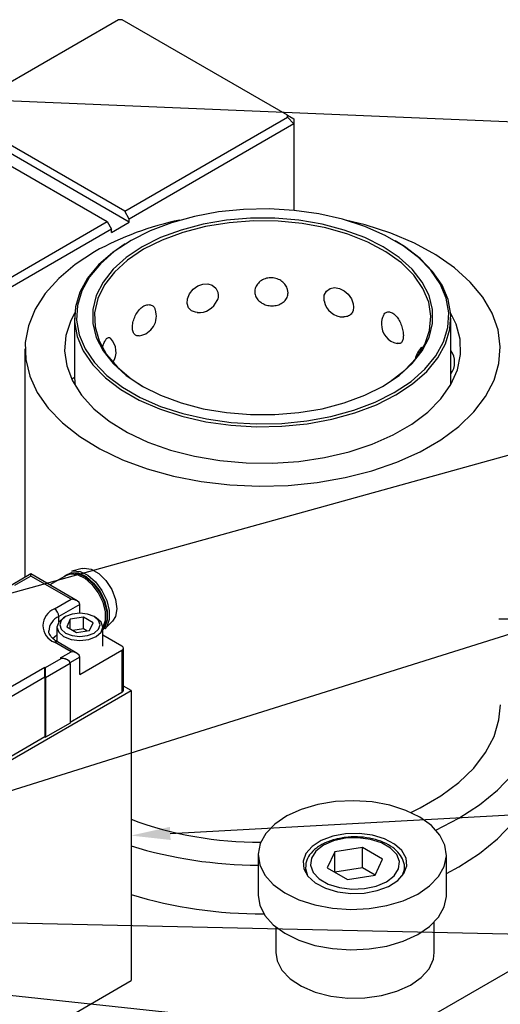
# Model space of a CAD drawing. Header units: inches. Extents: x 1880 to 2363, y -453 to -54.
# Tile 906 of 1056: x 2079.35 to 2081.26, y -70.01 to -66.09. Entities that reach past the tile are written whole.
import ezdxf

# ---------------------------------------------------------------- set-up
doc = ezdxf.new("R2010")
doc.units = ezdxf.units.IN
doc.header["$LTSCALE"] = 0.5
doc.header["$MEASUREMENT"] = 0
for name, color, linetype in [('DIE-M-S3', 8, 'Continuous'), ('DSS-M-S', 53, 'Continuous'), ('SID-M-S', 105, 'Continuous'), ('SVD-M-S', 8, 'Continuous')]:
    doc.layers.add(name, color=color, linetype=linetype)

msp = doc.modelspace()

# ---------------------------------------------------------------- linework, layer by layer
at = {"layer": 'DIE-M-S3', "linetype": 'Continuous', "lineweight": 25}
for p, q in [((2079.79691, -68.75891), (2079.76648, -68.74134)), ((2078.89535, -69.27937), (2079.79691, -68.75891)), ((2079.79691, -68.75891), (2079.79691, -69.91154)), ((2078.89535, -70.432), (2079.79691, -69.91154))]:
    msp.add_line(p, q, dxfattribs=at)
at = {"layer": 'DSS-M-S', "linetype": 'Continuous', "lineweight": 25}
for p, q in [((2079.74717, -66.09478), (2079.10041, -66.46814)), ((2079.76181, -66.09478), (2079.74717, -66.09478)), ((2080.41892, -66.47412), (2079.76181, -66.09478)), ((2079.77217, -66.85593), (2079.10041, -66.46814)), ((2080.41892, -66.48257), (2080.41892, -66.47412)), ((2080.41892, -66.47412), (2080.44392, -66.48855)), ((2079.0297, -66.50896), (2079.70145, -66.89675)), ((2079.78984, -66.8988), (2079.08274, -66.4906)), ((2079.77217, -66.85593), (2080.41892, -66.48257)), ((2080.44392, -66.50896), (2079.78984, -66.88655)), ((2080.41892, -66.48257), (2080.44392, -66.50896)), ((2080.44392, -66.48855), (2080.44392, -66.50896)), ((2080.44392, -66.50896), (2080.44392, -66.85219)), ((2079.78984, -66.88655), (2079.77217, -66.85593)), ((2080.14493, -66.85832), (2080.04864, -66.87596)), ((2080.24448, -66.84841), (2080.14493, -66.85832)), ((2080.34544, -66.84642), (2080.24448, -66.84841)), ((2080.44593, -66.85238), (2080.34544, -66.84642)), ((2080.54408, -66.86619), (2080.44593, -66.85238)), ((2080.63806, -66.88759), (2080.54408, -66.86619)), ((2079.0547, -67.27011), (2079.70145, -66.89675)), ((2079.70145, -66.89675), (2079.71913, -66.92737)), ((2079.71913, -66.93962), (2079.78984, -66.8988)), ((2079.78984, -66.8988), (2079.78984, -66.88655)), ((2079.95741, -66.90101), (2079.87294, -66.93299)), ((2080.04864, -66.87596), (2079.95741, -66.90101)), ((2080.08353, -66.90718), (2079.99564, -66.93035)), ((2080.17623, -66.89147), (2080.08353, -66.90718)), ((2080.18661, -66.90128), (2080.09254, -66.91654)), ((2080.27186, -66.88353), (2080.17623, -66.89147)), ((2080.28352, -66.89409), (2080.18661, -66.90128)), ((2080.36848, -66.88353), (2080.27186, -66.88353)), ((2080.38121, -66.89512), (2080.28352, -66.89409)), ((2080.46412, -66.89147), (2080.36848, -66.88353)), ((2080.4776, -66.90435), (2080.38121, -66.89512)), ((2080.55682, -66.90718), (2080.46412, -66.89147)), ((2080.57064, -66.92159), (2080.4776, -66.90435)), ((2080.6447, -66.93035), (2080.55682, -66.90718)), ((2080.72611, -66.91617), (2080.63806, -66.88759)), ((2080.72827, -66.91007), (2080.64925, -66.89073)), ((2080.8299, -66.94275), (2080.72827, -66.91007)), ((2079.71913, -66.92737), (2079.06506, -67.30496)), ((2079.71913, -66.93962), (2079.71913, -66.92737)), ((2079.87294, -66.93299), (2079.7968, -66.97132)), ((2079.99564, -66.93035), (2079.91436, -66.96051)), ((2080.00332, -66.93955), (2079.92086, -66.96981)), ((2080.09254, -66.91654), (2080.00332, -66.93955)), ((2080.65834, -66.94646), (2080.57064, -66.92159)), ((2080.72598, -66.96051), (2080.6447, -66.93035)), ((2080.73883, -66.97843), (2080.65834, -66.94646)), ((2080.80661, -66.95141), (2080.72611, -66.91617)), ((2080.92381, -66.9824), (2080.8299, -66.94275)), ((2079.77404, -66.98479), (2079.72414, -67.01896)), ((2079.7968, -66.97132), (2079.73041, -67.01527)), ((2079.91436, -66.96051), (2079.84135, -66.99703)), ((2079.92086, -66.96981), (2079.84691, -67.00668)), ((2080.799, -66.99703), (2080.72598, -66.96051)), ((2080.8104, -67.01684), (2080.73883, -66.97843)), ((2080.87804, -66.99264), (2080.80661, -66.95141)), ((2080.88397, -66.99608), (2080.8464, -66.97298)), ((2081.00856, -67.0284), (2080.92381, -66.9824)), ((2079.65204, -67.01634), (2079.575, -67.06666)), ((2079.72414, -67.01896), (2079.66814, -67.06824)), ((2079.73041, -67.01527), (2079.67501, -67.06404)), ((2079.84135, -66.99703), (2079.77807, -67.03919)), ((2079.84691, -67.00668), (2079.78305, -67.04937)), ((2080.86227, -67.03919), (2080.799, -66.99703)), ((2080.87152, -67.06085), (2080.8104, -67.01684)), ((2080.93908, -67.03911), (2080.87804, -66.99264)), ((2080.94566, -67.04305), (2080.88397, -66.99608)), ((2081.08288, -67.08007), (2081.00856, -67.0284)), ((2079.575, -67.06666), (2079.50925, -67.12207)), ((2079.67501, -67.06404), (2079.63162, -67.1167)), ((2079.77807, -67.03919), (2079.72584, -67.08611)), ((2079.78305, -67.04937), (2079.73063, -67.09697)), ((2080.91451, -67.08611), (2080.86227, -67.03919)), ((2080.92089, -67.10952), (2080.87152, -67.06085)), ((2080.98859, -67.08994), (2080.93908, -67.03911)), ((2080.9957, -67.09442), (2080.94566, -67.04305)), ((2079.66814, -67.06824), (2079.6243, -67.12147)), ((2079.72584, -67.08611), (2079.6857, -67.13684)), ((2079.73063, -67.09697), (2079.69078, -67.14847)), ((2080.95464, -67.13684), (2080.91451, -67.08611)), ((2081.02565, -67.1442), (2080.98859, -67.08994)), ((2081.03316, -67.14925), (2080.9957, -67.09442)), ((2081.14564, -67.13662), (2081.08288, -67.08007)), ((2079.50925, -67.12207), (2079.4558, -67.18172)), ((2079.6243, -67.12147), (2079.59341, -67.17764)), ((2079.63162, -67.1167), (2079.60106, -67.17229)), ((2079.6857, -67.13684), (2079.65848, -67.19036)), ((2080.06182, -67.15177), (2080.08205, -67.14455)), ((2080.08205, -67.14455), (2080.10195, -67.14382)), ((2080.10195, -67.14382), (2080.11966, -67.14937)), ((2080.95746, -67.16183), (2080.92089, -67.10952)), ((2080.98186, -67.19036), (2080.95464, -67.13684)), ((2081.04957, -67.20086), (2081.02565, -67.1442)), ((2081.19589, -67.19719), (2081.14564, -67.13662)), ((2079.4558, -67.18172), (2079.41545, -67.24471)), ((2079.59341, -67.17764), (2079.57606, -67.23572)), ((2079.60106, -67.17229), (2079.5839, -67.22976)), ((2079.69078, -67.14847), (2079.66435, -67.20278)), ((2080.02125, -67.20298), (2080.02933, -67.18296)), ((2080.02933, -67.18296), (2080.04347, -67.16506)), ((2080.04347, -67.16506), (2080.06182, -67.15177)), ((2080.11966, -67.14937), (2080.13346, -67.16058)), ((2080.13346, -67.16058), (2080.14165, -67.1764)), ((2080.14165, -67.1764), (2080.14329, -67.18866)), ((2080.56517, -67.18912), (2080.57352, -67.17332)), ((2080.57352, -67.17332), (2080.5879, -67.16276)), ((2080.5879, -67.16276), (2080.60613, -67.15886)), ((2080.60613, -67.15886), (2080.62567, -67.16186)), ((2080.62567, -67.16186), (2080.64435, -67.17106)), ((2080.64435, -67.17106), (2080.66054, -67.18532)), ((2080.98044, -67.21666), (2080.95746, -67.16183)), ((2081.05733, -67.20651), (2081.03316, -67.14925)), ((2079.65848, -67.19036), (2079.64473, -67.24557)), ((2079.66435, -67.20278), (2079.65189, -67.25872)), ((2080.0201, -67.22237), (2080.02125, -67.20298)), ((2080.02572, -67.23873), (2080.0201, -67.22237)), ((2080.14329, -67.18866), (2080.14329, -67.18866)), ((2080.56398, -67.20791), (2080.56517, -67.18912)), ((2080.56519, -67.21193), (2080.56398, -67.20791)), ((2080.66054, -67.18532), (2080.67287, -67.20324)), ((2080.67287, -67.20324), (2080.68008, -67.22302)), ((2080.68008, -67.22302), (2080.68151, -67.23607)), ((2080.98935, -67.27283), (2080.98044, -67.21666)), ((2080.99561, -67.24557), (2080.98186, -67.19036)), ((2081.0599, -67.25887), (2081.04957, -67.20086)), ((2081.06777, -67.26514), (2081.05733, -67.20651)), ((2081.23286, -67.26087), (2081.19589, -67.19719)), ((2079.41545, -67.24471), (2079.38882, -67.31008)), ((2079.57306, -67.25851), (2079.55738, -67.28929)), ((2079.57606, -67.23572), (2079.57258, -67.29463)), ((2079.5839, -67.22976), (2079.58045, -67.28804)), ((2079.64473, -67.24557), (2079.64473, -67.30134)), ((2079.65189, -67.25872), (2079.65367, -67.31512)), ((2080.03714, -67.2505), (2080.02572, -67.23873)), ((2080.05306, -67.2569), (2080.03714, -67.2505)), ((2080.06047, -67.25719), (2080.05306, -67.2569)), ((2080.68151, -67.23607), (2080.68151, -67.23607)), ((2080.99561, -67.30134), (2080.99561, -67.24557)), ((2081.05645, -67.31715), (2081.0599, -67.25887)), ((2081.08907, -67.30407), (2081.06729, -67.25851)), ((2081.25599, -67.32668), (2081.23286, -67.26087)), ((2079.55738, -67.28929), (2079.53815, -67.34899)), ((2079.57214, -67.27988), (2079.57214, -67.51586)), ((2079.57258, -67.29463), (2079.58302, -67.35326)), ((2079.58045, -67.28804), (2079.59078, -67.34605)), ((2079.64473, -67.30134), (2079.65848, -67.35655)), ((2080.98186, -67.35655), (2080.99561, -67.30134)), ((2080.984, -67.32915), (2080.98935, -67.27283)), ((2081.06428, -67.32405), (2081.06777, -67.26514)), ((2081.0682, -67.54398), (2081.0682, -67.27988)), ((2079.38882, -67.31008), (2079.3763, -67.37685)), ((2079.65367, -67.31512), (2079.66966, -67.37077)), ((2080.9645, -67.38442), (2080.984, -67.32915)), ((2081.03929, -67.37462), (2081.05645, -67.31715)), ((2081.04694, -67.38213), (2081.06428, -67.32405)), ((2081.10483, -67.36411), (2081.08907, -67.30407)), ((2081.26494, -67.39364), (2081.25599, -67.32668)), ((2079.3763, -67.37685), (2079.37809, -67.444)), ((2079.53815, -67.34899), (2079.53288, -67.40964)), ((2079.58302, -67.35326), (2079.60719, -67.41052)), ((2079.59078, -67.34605), (2079.6147, -67.40271)), ((2079.65848, -67.35655), (2079.6857, -67.41007)), ((2079.66966, -67.37077), (2079.69952, -67.42448)), ((2080.95464, -67.41007), (2080.98186, -67.35655)), ((2081.00873, -67.43021), (2081.03929, -67.37462)), ((2081.10659, -67.42482), (2081.10483, -67.36411)), ((2079.37529, -67.40204), (2079.37529, -68.30979)), ((2079.53288, -67.40964), (2079.54166, -67.47015)), ((2079.60719, -67.41052), (2079.64465, -67.46535)), ((2079.6147, -67.40271), (2079.65176, -67.45697)), ((2079.6857, -67.41007), (2079.72584, -67.4608)), ((2080.91451, -67.4608), (2080.95464, -67.41007)), ((2080.93127, -67.43747), (2080.9645, -67.38442)), ((2081.01605, -67.4383), (2081.04694, -67.38213)), ((2081.25957, -67.46073), (2081.26494, -67.39364)), ((2079.37809, -67.444), (2079.39416, -67.51052)), ((2079.65176, -67.45697), (2079.70127, -67.5078)), ((2079.69952, -67.42448), (2079.7426, -67.4751)), ((2080.88501, -67.48715), (2080.93127, -67.43747)), ((2080.96534, -67.48287), (2081.00873, -67.43021)), ((2080.9722, -67.49153), (2081.01605, -67.4383)), ((2081.09431, -67.48513), (2081.10659, -67.42482)), ((2079.54166, -67.47015), (2079.56433, -67.52944)), ((2079.64465, -67.46535), (2079.69468, -67.51672)), ((2079.72584, -67.4608), (2079.77807, -67.50772)), ((2079.7426, -67.4751), (2079.79799, -67.52157)), ((2080.82672, -67.53242), (2080.88501, -67.48715)), ((2080.86227, -67.50772), (2080.91451, -67.4608)), ((2080.90993, -67.53164), (2080.96534, -67.48287)), ((2080.91621, -67.54081), (2080.9722, -67.49153)), ((2081.06822, -67.54395), (2081.09431, -67.48513)), ((2081.23996, -67.52693), (2081.25957, -67.46073)), ((2079.39416, -67.51052), (2079.42427, -67.57539)), ((2079.56356, -67.52101), (2079.56116, -67.52299)), ((2079.57188, -67.51525), (2079.56356, -67.52101)), ((2079.56433, -67.52944), (2079.60049, -67.58647)), ((2079.69468, -67.51672), (2079.75637, -67.56368)), ((2079.70127, -67.5078), (2079.76231, -67.55427)), ((2079.77807, -67.50772), (2079.84135, -67.54988)), ((2079.79799, -67.52157), (2079.84651, -67.55286)), ((2080.79628, -67.55144), (2080.82672, -67.53242)), ((2080.799, -67.54988), (2080.86227, -67.50772)), ((2080.84354, -67.57559), (2080.90993, -67.53164)), ((2081.2064, -67.59123), (2081.23996, -67.52693)), ((2079.42427, -67.57539), (2079.46796, -67.63763)), ((2079.75637, -67.56368), (2079.82856, -67.60536)), ((2079.76231, -67.55427), (2079.83374, -67.5955)), ((2079.84135, -67.54988), (2079.91436, -67.5864)), ((2080.72598, -67.5864), (2080.799, -67.54988)), ((2080.7674, -67.61392), (2080.84354, -67.57559)), ((2080.84911, -67.58523), (2080.91621, -67.54081)), ((2081.02878, -67.60025), (2081.06822, -67.54395)), ((2079.60049, -67.58647), (2079.64949, -67.6402)), ((2079.82856, -67.60536), (2079.90991, -67.64097)), ((2079.83374, -67.5955), (2079.91423, -67.63074)), ((2079.91436, -67.5864), (2079.99564, -67.61656)), ((2080.6447, -67.61656), (2080.72598, -67.5864)), ((2080.68293, -67.6459), (2080.7674, -67.61392)), ((2080.77216, -67.62397), (2080.84911, -67.58523)), ((2080.9767, -67.653), (2081.02878, -67.60025)), ((2081.15941, -67.65267), (2081.2064, -67.59123)), ((2079.46796, -67.63763), (2079.52457, -67.6963)), ((2079.64949, -67.6402), (2079.71046, -67.68968)), ((2079.90991, -67.64097), (2079.99891, -67.66986)), ((2079.91423, -67.63074), (2080.00229, -67.65932)), ((2079.99564, -67.61656), (2080.08353, -67.63973)), ((2080.08353, -67.63973), (2080.17623, -67.65544)), ((2080.46412, -67.65544), (2080.55682, -67.63973)), ((2080.55682, -67.63973), (2080.6447, -67.61656)), ((2080.5917, -67.67095), (2080.68293, -67.6459)), ((2080.68679, -67.65629), (2080.77216, -67.62397)), ((2080.9129, -67.70128), (2080.9767, -67.653)), ((2081.0997, -67.71031), (2081.15941, -67.65267)), ((2079.71046, -67.68968), (2079.78231, -67.73403)), ((2079.99891, -67.66986), (2080.09388, -67.69148)), ((2080.00229, -67.65932), (2080.09626, -67.68072)), ((2080.09388, -67.69148), (2080.19308, -67.70543)), ((2080.09626, -67.68072), (2080.19441, -67.69453)), ((2080.17623, -67.65544), (2080.27186, -67.66338)), ((2080.27186, -67.66338), (2080.36848, -67.66338)), ((2080.36848, -67.66338), (2080.46412, -67.65544)), ((2080.39586, -67.6985), (2080.49542, -67.68859)), ((2080.49542, -67.68859), (2080.5917, -67.67095)), ((2080.49728, -67.69944), (2080.59459, -67.68161)), ((2080.59459, -67.68161), (2080.68679, -67.65629)), ((2079.52457, -67.6963), (2079.59324, -67.75052)), ((2080.19308, -67.70543), (2080.29463, -67.71146)), ((2080.19441, -67.69453), (2080.2949, -67.70049)), ((2080.29463, -67.71146), (2080.39667, -67.70945)), ((2080.2949, -67.70049), (2080.39586, -67.6985)), ((2080.39667, -67.70945), (2080.49728, -67.69944)), ((2080.83852, -67.74422), (2080.9129, -67.70128)), ((2081.02817, -67.76327), (2081.0997, -67.71031)), ((2079.59324, -67.75052), (2079.67293, -67.79944)), ((2079.78231, -67.73403), (2079.86376, -67.77245)), ((2080.75489, -67.78105), (2080.83852, -67.74422)), ((2080.94591, -67.81076), (2081.02817, -67.76327)), ((2079.67293, -67.79944), (2079.76243, -67.84235)), ((2079.86376, -67.77245), (2079.95335, -67.80426)), ((2079.95335, -67.80426), (2080.04949, -67.8289)), ((2080.66351, -67.81111), (2080.75489, -67.78105)), ((2080.85416, -67.85205), (2080.94591, -67.81076)), ((2079.76243, -67.84235), (2079.86039, -67.87858)), ((2080.04949, -67.8289), (2080.15046, -67.84592)), ((2080.15046, -67.84592), (2080.25446, -67.85502)), ((2080.35963, -67.85603), (2080.4641, -67.84894)), ((2080.4641, -67.84894), (2080.566, -67.83388)), ((2080.566, -67.83388), (2080.66351, -67.81111)), ((2079.86039, -67.87858), (2079.96532, -67.90758)), ((2080.25446, -67.85502), (2080.35963, -67.85603)), ((2080.6479, -67.91365), (2080.75432, -67.88653)), ((2080.75432, -67.88653), (2080.85416, -67.85205)), ((2079.96532, -67.90758), (2080.07562, -67.92893)), ((2080.5365, -67.93302), (2080.6479, -67.91365)), ((2080.07562, -67.92893), (2080.18963, -67.94228)), ((2080.18963, -67.94228), (2080.30562, -67.94745)), ((2080.30562, -67.94745), (2080.42183, -67.94435)), ((2080.42183, -67.94435), (2080.5365, -67.93302)), ((2081.25957, -68.87521), (2081.26506, -68.81652)), ((2081.23996, -68.94141), (2081.25957, -68.87521)), ((2078.72918, -71.35658), (2082.97182, -68.90736)), ((2081.2064, -69.00571), (2081.23996, -68.94141)), ((2081.15941, -69.06715), (2081.2064, -69.00571)), ((2081.0997, -69.12479), (2081.15941, -69.06715)), ((2081.25357, -69.1551), (2081.31337, -69.09264)), ((2081.02817, -69.17775), (2081.0997, -69.12479)), ((2080.94591, -69.22524), (2081.02817, -69.17775)), ((2081.18203, -69.2133), (2081.25357, -69.1551)), ((2081.09966, -69.26651), (2081.18203, -69.2133)), ((2080.90862, -69.2433), (2080.94591, -69.22524)), ((2081.00874, -69.31349), (2081.09966, -69.26651)), ((2081.25357, -69.34798), (2081.31337, -69.28552)), ((2081.18203, -69.40618), (2081.25357, -69.34798)), ((2081.09966, -69.4594), (2081.18203, -69.40618)), ((2081.05045, -69.48611), (2081.09966, -69.4594))]:
    msp.add_line(p, q, dxfattribs=at)
for centre, radius, start, end in [((2080.22929, -68.05404), 1.18745, 101.57167, 119.08604), ((2080.06621, -67.17937), 0.07874, 265.75741, 337.45941), ((2080.6419, -67.19678), 0.07874, 191.1655, 270.32701), ((2079.81907, -67.27202), 0.07874, 278.67042, 18.55956), ((2080.87091, -67.30384), 0.07874, 154.04724, 180), ((2080.87091, -67.30384), 0.07874, 180, 258.41582), ((2079.65858, -67.41469), 0.07874, 327.69794, 43.91347), ((2081.00469, -67.45541), 0.07874, 131.35804, 170.88923), ((2081.00469, -67.45541), 0.07874, 323.77161, 36.22839), ((2080.30839, -67.88319), 1.47879, 249.76501, 270.17232), ((2080.3099, -67.6879), 1.76494, 253.10297, 269.75725), ((2080.31192, -67.8696), 1.77623, 253.14549, 270.3937)]:
    msp.add_arc(centre, radius, start, end, dxfattribs=at)
for points, knots in [([(2080.42113, -67.17934), (2080.42038, -67.18565), (2080.41888, -67.19828), (2080.40711, -67.21425), (2080.38979, -67.22571), (2080.36854, -67.23148), (2080.34622, -67.23133), (2080.32515, -67.22561), (2080.3073, -67.21488), (2080.29442, -67.19988), (2080.28807, -67.18179), (2080.28937, -67.16244), (2080.29845, -67.14422), (2080.31428, -67.1297), (2080.33467, -67.12088), (2080.35695, -67.11875), (2080.37861, -67.1232), (2080.39763, -67.1335), (2080.41211, -67.1485), (2080.41997, -67.16465), (2080.42079, -67.17511), (2080.42113, -67.17934)], [0, 0, 0, 0, 0.0554579, 0.1109395, 0.1658403, 0.2192081, 0.2711117, 0.3223399, 0.3739729, 0.4268563, 0.4812619, 0.5368274, 0.5927419, 0.6480375, 0.7019377, 0.7542614, 0.8055938, 0.8569812, 0.9093952, 0.9633154, 1, 1, 1, 1]), ([(2080.14329, -67.18866), (2080.14314, -67.19526), (2080.14298, -67.20237), (2080.13899, -67.20899), (2080.13871, -67.20946)], [0, 0, 0, 0, 0.9285763, 1, 1, 1, 1]), ([(2079.83083, -67.34924), (2079.82938, -67.34964), (2079.82311, -67.35138), (2079.81432, -67.34793), (2079.80588, -67.33876), (2079.80189, -67.32323), (2079.8027, -67.30336), (2079.80849, -67.28132), (2079.8188, -67.26008), (2079.83252, -67.2425), (2079.84805, -67.23065), (2079.86375, -67.22547), (2079.87779, -67.22735), (2079.88849, -67.23468), (2079.89173, -67.24334), (2079.89315, -67.24714)], [0, 0, 0, 0, 0.024213, 0.1044406, 0.1866109, 0.2711462, 0.357484, 0.4443641, 0.5302824, 0.6140326, 0.6953332, 0.7750935, 0.8549393, 0.9363803, 1, 1, 1, 1]), ([(2080.68151, -67.23607), (2080.68088, -67.24222), (2080.67961, -67.25454), (2080.66946, -67.26761), (2080.65666, -67.27489), (2080.64633, -67.2748), (2080.64245, -67.27476)], [0, 0, 0, 0, 0.2789989, 0.5581172, 0.8343135, 1, 1, 1, 1]), ([(2080.80088, -67.26977), (2080.80169, -67.26764), (2080.80436, -67.26062), (2080.81383, -67.25522), (2080.82718, -67.25488), (2080.84152, -67.26221), (2080.85483, -67.27564), (2080.86609, -67.29372), (2080.87438, -67.31458), (2080.87877, -67.33387), (2080.87923, -67.34466), (2080.87941, -67.34903)], [0, 0, 0, 0, 0.0559124, 0.1840962, 0.3090452, 0.4303396, 0.5493361, 0.6684602, 0.789964, 0.9149593, 1, 1, 1, 1]), ([(2079.6848, -67.39192), (2079.68597, -67.38798), (2079.68911, -67.37747), (2079.69591, -67.36522), (2079.70395, -67.35729), (2079.71073, -67.35573), (2079.71369, -67.35932), (2079.71472, -67.36058)], [0, 0, 0, 0, 0.1459156, 0.3903589, 0.6301711, 0.8702404, 1, 1, 1, 1]), ([(2080.87941, -67.34903), (2080.87901, -67.35506), (2080.87819, -67.36713), (2080.87147, -67.37805), (2080.86355, -67.38268), (2080.85718, -67.38078), (2080.85525, -67.3802)], [0, 0, 0, 0, 0.2921159, 0.584357, 0.8735385, 1, 1, 1, 1]), ([(2079.5722, -67.51586), (2079.5722, -67.51613), (2079.57221, -67.5168), (2079.57291, -67.52577), (2079.57395, -67.53654), (2079.57443, -67.54149)], [0, 0, 0, 0, 0.2783618, 0.6678565, 1, 1, 1, 1])]:
    msp.add_open_spline(points, degree=3, knots=knots, dxfattribs=at)
at = {"layer": 'SID-M-S'}
for p, q in [((2078.46078, -66.38151), (2083.25923, -66.58121)), ((2076.14832, -69.24971), (2083.26604, -67.27849)), ((2078.22793, -69.49924), (2083.26788, -67.91812)), ((2079.95268, -69.32675), (2083.25935, -69.14687)), ((2076.20239, -69.6352), (2083.26016, -70.39179)), ((2077.1731, -69.63398), (2083.25911, -69.77006))]:
    msp.add_line(p, q, dxfattribs=at)
msp.add_solid([(2079.9541, -69.35271), (2079.79691, -69.33522), (2079.9541, -69.35271), (2079.95127, -69.30079)], dxfattribs=at)
at = {"layer": 'SVD-M-S', "linetype": 'Continuous', "lineweight": 25}
for p, q in [((2079.60193, -68.27418), (2079.56108, -68.28543)), ((2079.60193, -68.27418), (2079.61008, -68.27273)), ((2079.61008, -68.27273), (2079.63838, -68.27717)), ((2079.63838, -68.27717), (2079.6685, -68.29456)), ((2079.39881, -68.29621), (2079.32047, -68.34144)), ((2079.39881, -68.30466), (2079.33297, -68.34267)), ((2079.58333, -68.40273), (2079.39881, -68.29621)), ((2079.39881, -68.30466), (2079.39881, -68.29621)), ((2079.55833, -68.39675), (2079.39881, -68.30466)), ((2079.54116, -68.30156), (2079.47462, -68.33997)), ((2079.53144, -68.30717), (2079.53733, -68.30075)), ((2079.53361, -68.30592), (2079.53689, -68.30263)), ((2079.53689, -68.30263), (2079.55918, -68.2918)), ((2079.53733, -68.30075), (2079.55987, -68.28981)), ((2079.54116, -68.30156), (2079.55564, -68.29634)), ((2079.55564, -68.29634), (2079.58292, -68.29827)), ((2079.55918, -68.2918), (2079.58693, -68.29377)), ((2079.55987, -68.28981), (2079.58791, -68.29179)), ((2079.56108, -68.28543), (2079.56551, -68.28443)), ((2079.56551, -68.28443), (2079.59396, -68.28644)), ((2079.58292, -68.29827), (2079.6126, -68.31257)), ((2079.58693, -68.29377), (2079.61712, -68.30831)), ((2079.58791, -68.29179), (2079.61844, -68.30649)), ((2079.59396, -68.28644), (2079.62492, -68.30135)), ((2079.6126, -68.31257), (2079.64147, -68.33768)), ((2079.61712, -68.30831), (2079.64649, -68.33385)), ((2079.61844, -68.30649), (2079.64813, -68.33231)), ((2079.62492, -68.30135), (2079.65503, -68.32754)), ((2079.6685, -68.29456), (2079.6968, -68.32279)), ((2079.64147, -68.33768), (2079.66641, -68.37088)), ((2079.64649, -68.33385), (2079.67186, -68.36763)), ((2079.64813, -68.33231), (2079.67377, -68.36646)), ((2079.65503, -68.32754), (2079.68104, -68.36218)), ((2079.6968, -68.32279), (2079.71988, -68.35847)), ((2079.49249, -68.43476), (2079.55833, -68.39675)), ((2079.66641, -68.37088), (2079.6847, -68.40859)), ((2079.67186, -68.36763), (2079.69047, -68.40598)), ((2079.67377, -68.36646), (2079.69258, -68.40523)), ((2079.68104, -68.36218), (2079.70012, -68.4015)), ((2079.71988, -68.35847), (2079.73494, -68.39728)), ((2079.73494, -68.39728), (2079.74017, -68.43455)), ((2079.59368, -68.41717), (2079.51017, -68.46538)), ((2079.59368, -68.45184), (2079.59368, -68.41717)), ((2079.6847, -68.40859), (2079.69437, -68.4467)), ((2079.69047, -68.40598), (2079.70031, -68.44475)), ((2079.69258, -68.40523), (2079.70253, -68.44442)), ((2079.70012, -68.4015), (2079.7102, -68.44125)), ((2079.74017, -68.43455), (2079.73494, -68.46578)), ((2079.52898, -68.46999), (2079.50915, -68.48713)), ((2079.51017, -68.48577), (2079.51017, -68.46538)), ((2079.5369, -68.46542), (2079.5195, -68.48046)), ((2079.53689, -68.46543), (2079.52897, -68.47)), ((2079.56295, -68.45537), (2079.5369, -68.46542)), ((2079.60769, -68.46802), (2079.55541, -68.4761)), ((2079.59368, -68.45184), (2079.56295, -68.45537)), ((2079.62441, -68.45537), (2079.59368, -68.45184)), ((2079.64597, -68.49011), (2079.60769, -68.46802)), ((2079.60769, -68.51374), (2079.60769, -68.46802)), ((2079.65046, -68.46542), (2079.62441, -68.45537)), ((2079.66787, -68.48046), (2079.65046, -68.46542)), ((2079.65839, -68.47), (2079.65047, -68.46543)), ((2079.67822, -68.48713), (2079.65839, -68.47)), ((2079.69437, -68.4467), (2079.69437, -68.48109)), ((2079.70031, -68.44475), (2079.70031, -68.47974)), ((2079.70253, -68.44442), (2079.70253, -68.47979)), ((2079.7102, -68.44125), (2079.7102, -68.47712)), ((2079.73494, -68.46578), (2079.7232, -68.48425)), ((2081.25929, -68.47447), (2081.30051, -68.47419)), ((2079.50915, -68.48713), (2079.50218, -68.50734)), ((2079.50218, -68.50734), (2079.50218, -68.56456)), ((2079.50218, -68.50734), (2079.50915, -68.52756)), ((2079.5195, -68.48046), (2079.51338, -68.4982)), ((2079.51338, -68.4982), (2079.5195, -68.51594)), ((2079.55541, -68.4761), (2079.5414, -68.50629)), ((2079.5414, -68.50629), (2079.57967, -68.52838)), ((2079.55541, -68.51437), (2079.55541, -68.4761)), ((2079.60769, -68.51374), (2079.5656, -68.52025)), ((2079.62177, -68.52187), (2079.60769, -68.51374)), ((2079.63196, -68.52029), (2079.64597, -68.49011)), ((2079.67398, -68.4982), (2079.66787, -68.48046)), ((2079.66787, -68.51594), (2079.67398, -68.4982)), ((2079.68518, -68.50734), (2079.67822, -68.48713)), ((2079.67822, -68.52756), (2079.68518, -68.50734)), ((2079.69437, -68.48109), (2079.68518, -68.50727)), ((2079.69047, -68.50715), (2079.68518, -68.51404)), ((2079.68518, -68.583), (2079.68518, -68.50734)), ((2079.69258, -68.5075), (2079.68518, -68.51657)), ((2079.70031, -68.47974), (2079.69047, -68.50715)), ((2079.70253, -68.47979), (2079.69258, -68.5075)), ((2079.69303, -68.51401), (2079.7232, -68.48425)), ((2079.70012, -68.50523), (2079.69303, -68.51401)), ((2079.7102, -68.47712), (2079.70012, -68.50523)), ((2079.49303, -68.54684), (2079.48646, -68.55312)), ((2079.50218, -68.53981), (2079.49303, -68.54684)), ((2079.50915, -68.52756), (2079.52898, -68.5447)), ((2079.5195, -68.51594), (2079.5369, -68.53098)), ((2079.52898, -68.5447), (2079.55867, -68.55615)), ((2079.5369, -68.53098), (2079.56295, -68.54103)), ((2079.56295, -68.54103), (2079.59368, -68.54456)), ((2079.57967, -68.52838), (2079.63196, -68.52029)), ((2079.59368, -68.54456), (2079.62441, -68.54103)), ((2079.62441, -68.54103), (2079.65046, -68.53098)), ((2079.6287, -68.55615), (2079.65838, -68.5447)), ((2079.65046, -68.53098), (2079.66787, -68.51594)), ((2079.65838, -68.5447), (2079.67822, -68.52756)), ((2079.76072, -68.583), (2079.68518, -68.53939)), ((2079.55833, -68.60568), (2079.49249, -68.56767)), ((2079.58333, -68.61165), (2079.50499, -68.56643)), ((2079.55867, -68.55615), (2079.59368, -68.56017)), ((2079.59368, -68.56017), (2079.6287, -68.55615)), ((2079.76648, -68.75842), (2079.76648, -68.59103)), ((2079.45706, -68.66735), (2079.51914, -68.63151)), ((2079.51635, -68.62991), (2079.55833, -68.60568)), ((2079.51914, -68.63151), (2079.51635, -68.62991)), ((2079.59368, -68.62609), (2079.55411, -68.64893)), ((2079.59368, -68.69549), (2079.76072, -68.59907)), ((2079.59368, -68.69549), (2079.59368, -68.62609)), ((2079.76072, -68.59907), (2079.76072, -68.76646)), ((2078.88379, -68.99508), (2079.45427, -68.66575)), ((2079.45427, -68.70657), (2079.45427, -68.66575)), ((2079.45427, -68.66575), (2079.45706, -68.66735)), ((2079.55449, -68.65193), (2079.45706, -68.70818)), ((2079.45706, -68.70818), (2079.45706, -68.66735)), ((2079.54413, -68.63749), (2079.54135, -68.63588)), ((2079.55449, -68.65193), (2079.55449, -68.88872)), ((2079.45427, -68.70657), (2078.89771, -69.02786)), ((2079.45427, -68.70657), (2079.45427, -68.94337)), ((2079.45706, -68.70818), (2079.45427, -68.70657)), ((2079.45706, -68.70818), (2079.45706, -68.94497)), ((2079.76072, -68.76646), (2079.55449, -68.88551)), ((2079.55449, -68.88872), (2079.45706, -68.94497)), ((2079.45427, -68.94337), (2078.89771, -69.26466)), ((2079.45427, -68.94337), (2079.45706, -68.94497)), ((2080.53901, -69.21176), (2080.47379, -69.23109)), ((2080.60952, -69.20014), (2080.53901, -69.21176)), ((2080.68259, -69.19668), (2080.60952, -69.20014)), ((2080.75543, -69.20153), (2080.68259, -69.19668)), ((2080.82523, -69.21448), (2080.75543, -69.20153)), ((2080.88932, -69.23504), (2080.82523, -69.21448)), ((2080.41636, -69.2574), (2080.36892, -69.28968)), ((2080.47379, -69.23109), (2080.41636, -69.2574)), ((2080.94522, -69.26243), (2080.88932, -69.23504)), ((2080.36892, -69.28968), (2080.33329, -69.32667)), ((2080.9908, -69.29558), (2080.94522, -69.26243)), ((2081.02429, -69.33324), (2080.9908, -69.29558)), ((2080.33329, -69.32667), (2080.31086, -69.36697)), ((2080.65002, -69.32872), (2080.59865, -69.33824)), ((2080.70391, -69.32719), (2080.65002, -69.32872)), ((2080.75665, -69.33377), (2080.70391, -69.32719)), ((2080.80465, -69.348), (2080.75665, -69.33377)), ((2081.04442, -69.37394), (2081.02429, -69.33324)), ((2080.31086, -69.36697), (2080.30247, -69.40902)), ((2080.5533, -69.35512), (2080.51706, -69.3782)), ((2080.56173, -69.37379), (2080.53151, -69.3971)), ((2080.56173, -69.37379), (2080.53151, -69.3971)), ((2080.59865, -69.33824), (2080.5533, -69.35512)), ((2080.6021, -69.35635), (2080.56173, -69.37379)), ((2080.6021, -69.35635), (2080.56173, -69.37379)), ((2080.64934, -69.34617), (2080.6021, -69.35635)), ((2080.64934, -69.34617), (2080.6021, -69.35635)), ((2080.69964, -69.3441), (2080.64934, -69.34617)), ((2080.69964, -69.3441), (2080.64934, -69.34617)), ((2080.74892, -69.35028), (2080.69964, -69.3441)), ((2080.74892, -69.35028), (2080.69964, -69.3441)), ((2080.79317, -69.36424), (2080.74892, -69.35028)), ((2080.79317, -69.36424), (2080.74892, -69.35028)), ((2080.82883, -69.38482), (2080.79317, -69.36424)), ((2080.82883, -69.38482), (2080.79317, -69.36424)), ((2080.84462, -69.36892), (2080.80465, -69.348)), ((2080.87386, -69.3951), (2080.84462, -69.36892)), ((2081.0504, -69.41612), (2081.04442, -69.37394)), ((2080.30242, -69.41257), (2080.30242, -69.57331)), ((2080.30247, -69.40902), (2080.30846, -69.4512)), ((2080.4924, -69.4059), (2080.481, -69.43635)), ((2080.51706, -69.3782), (2080.4924, -69.4059)), ((2080.53151, -69.3971), (2080.51389, -69.42437)), ((2080.53151, -69.3971), (2080.51389, -69.42437)), ((2080.60664, -69.39972), (2080.57722, -69.46309)), ((2080.60664, -69.39972), (2080.57722, -69.46309)), ((2080.71642, -69.38274), (2080.60664, -69.39972)), ((2080.71642, -69.38274), (2080.60664, -69.39972)), ((2080.60664, -69.48007), (2080.60664, -69.39972)), ((2080.60664, -69.48007), (2080.60664, -69.39972)), ((2080.79678, -69.42913), (2080.71642, -69.38274)), ((2080.71642, -69.46311), (2080.71642, -69.38274)), ((2080.79678, -69.42913), (2080.71642, -69.38274)), ((2080.71642, -69.46311), (2080.71642, -69.38274)), ((2080.853, -69.41037), (2080.82883, -69.38482)), ((2080.853, -69.41037), (2080.82883, -69.38482)), ((2080.86372, -69.43882), (2080.853, -69.41037)), ((2080.86372, -69.43882), (2080.853, -69.41037)), ((2080.89036, -69.42476), (2080.87386, -69.3951)), ((2081.05045, -69.57331), (2081.05045, -69.41257)), ((2080.30846, -69.4512), (2080.32858, -69.4919)), ((2080.481, -69.43635), (2080.48365, -69.46746)), ((2080.51389, -69.42437), (2080.51029, -69.45341)), ((2080.51389, -69.42437), (2080.51029, -69.45341)), ((2080.51029, -69.45341), (2080.52101, -69.48185)), ((2080.51029, -69.45341), (2080.52101, -69.48185)), ((2080.76737, -69.4925), (2080.79678, -69.42913)), ((2080.76737, -69.4925), (2080.79678, -69.42913)), ((2080.86012, -69.46785), (2080.86372, -69.43882)), ((2080.86012, -69.46785), (2080.86372, -69.43882)), ((2080.893, -69.45587), (2080.89036, -69.42476)), ((2081.04202, -69.45817), (2081.0504, -69.41612)), ((2080.32858, -69.4919), (2080.36208, -69.52956)), ((2080.48365, -69.46746), (2080.50015, -69.49712)), ((2080.49015, -69.46218), (2080.49015, -69.48249)), ((2080.49015, -69.46218), (2080.49015, -69.48249)), ((2080.49018, -69.46022), (2080.49027, -69.46606)), ((2080.49018, -69.46022), (2080.49027, -69.46606)), ((2080.49027, -69.46606), (2080.49871, -69.49532)), ((2080.49027, -69.46606), (2080.49871, -69.49532)), ((2080.52101, -69.48185), (2080.54518, -69.5074)), ((2080.52101, -69.48185), (2080.54518, -69.5074)), ((2080.57722, -69.46309), (2080.65759, -69.50949)), ((2080.57722, -69.46309), (2080.65759, -69.50949)), ((2080.71642, -69.46311), (2080.60666, -69.48008)), ((2080.71642, -69.46311), (2080.60666, -69.48008)), ((2080.65759, -69.50949), (2080.76737, -69.4925)), ((2080.65759, -69.50949), (2080.76737, -69.4925)), ((2080.76735, -69.49251), (2080.71642, -69.46311)), ((2080.76735, -69.49251), (2080.71642, -69.46311)), ((2080.8425, -69.49513), (2080.86012, -69.46785)), ((2080.8425, -69.49513), (2080.86012, -69.46785)), ((2080.85695, -69.51403), (2080.88161, -69.48632)), ((2080.8753, -69.49532), (2080.88282, -69.47381)), ((2080.8753, -69.49532), (2080.88282, -69.47381)), ((2080.88161, -69.48632), (2080.893, -69.45587)), ((2080.88282, -69.47381), (2080.88369, -69.46679)), ((2080.88282, -69.47381), (2080.88369, -69.46679)), ((2080.88369, -69.46679), (2080.88385, -69.46218)), ((2080.88369, -69.46679), (2080.88385, -69.46218)), ((2080.88385, -69.48249), (2080.88385, -69.46218)), ((2080.88385, -69.48249), (2080.88385, -69.46218)), ((2081.01958, -69.49847), (2081.04202, -69.45817)), ((2080.36208, -69.52956), (2080.40765, -69.56271)), ((2080.50015, -69.49712), (2080.52938, -69.5233)), ((2080.52938, -69.5233), (2080.56936, -69.54422)), ((2080.54518, -69.5074), (2080.58083, -69.52799)), ((2080.54518, -69.5074), (2080.58083, -69.52799)), ((2080.58083, -69.52799), (2080.62509, -69.54194)), ((2080.58083, -69.52799), (2080.62509, -69.54194)), ((2080.77191, -69.53588), (2080.81228, -69.51843)), ((2080.77191, -69.53588), (2080.81228, -69.51843)), ((2080.81228, -69.51843), (2080.8425, -69.49513)), ((2080.81228, -69.51843), (2080.8425, -69.49513)), ((2080.82071, -69.5371), (2080.85695, -69.51403)), ((2080.98396, -69.53546), (2081.01958, -69.49847)), ((2080.40765, -69.56271), (2080.46356, -69.5901)), ((2080.56936, -69.54422), (2080.61735, -69.55845)), ((2080.61735, -69.55845), (2080.67009, -69.56503)), ((2080.62509, -69.54194), (2080.67436, -69.54813)), ((2080.62509, -69.54194), (2080.67436, -69.54813)), ((2080.67009, -69.56503), (2080.72399, -69.56351)), ((2080.67436, -69.54813), (2080.72466, -69.54605)), ((2080.67436, -69.54813), (2080.72466, -69.54605)), ((2080.72399, -69.56351), (2080.77536, -69.55398)), ((2080.72466, -69.54605), (2080.77191, -69.53588)), ((2080.72466, -69.54605), (2080.77191, -69.53588)), ((2080.77536, -69.55398), (2080.82071, -69.5371)), ((2080.87908, -69.59405), (2080.93652, -69.56774)), ((2080.93652, -69.56774), (2080.98396, -69.53546)), ((2080.30242, -69.57331), (2080.30846, -69.61194)), ((2080.46356, -69.5901), (2080.52764, -69.61066)), ((2080.81386, -69.61338), (2080.87908, -69.59405)), ((2081.04202, -69.61891), (2081.0504, -69.57686)), ((2081.0504, -69.57686), (2081.05045, -69.57331)), ((2080.30846, -69.61194), (2080.32858, -69.65264)), ((2080.52764, -69.61066), (2080.59744, -69.62361)), ((2080.59744, -69.62361), (2080.67028, -69.62846)), ((2080.67028, -69.62846), (2080.74336, -69.625)), ((2080.74336, -69.625), (2080.81386, -69.61338)), ((2081.01958, -69.6592), (2081.04202, -69.61891)), ((2080.32858, -69.65264), (2080.36208, -69.69029)), ((2080.98396, -69.6962), (2081.01958, -69.6592)), ((2081.00196, -69.79973), (2081.00196, -69.67963)), ((2080.36208, -69.69029), (2080.40765, -69.72345)), ((2080.37204, -69.69877), (2080.37204, -69.79973)), ((2080.40765, -69.72345), (2080.46356, -69.75083)), ((2080.93652, -69.72847), (2080.98396, -69.6962)), ((2080.46356, -69.75083), (2080.52764, -69.7714)), ((2080.81386, -69.77412), (2080.87908, -69.75478)), ((2080.87908, -69.75478), (2080.93652, -69.72847)), ((2080.37204, -69.79973), (2080.37713, -69.83226)), ((2080.52764, -69.7714), (2080.59744, -69.78435)), ((2080.59744, -69.78435), (2080.67028, -69.78919)), ((2080.67028, -69.78919), (2080.74336, -69.78574)), ((2080.74336, -69.78574), (2080.81386, -69.77412)), ((2080.99865, -69.82602), (2081.00196, -69.79973)), ((2080.37713, -69.83226), (2080.39648, -69.86996)), ((2080.98158, -69.86408), (2080.99865, -69.82602)), ((2080.39648, -69.86996), (2080.42943, -69.90437)), ((2080.95073, -69.89913), (2080.98158, -69.86408)), ((2080.42943, -69.90437), (2080.47442, -69.93389)), ((2080.90755, -69.92954), (2080.95073, -69.89913)), ((2080.47442, -69.93389), (2080.52934, -69.95713)), ((2080.52934, -69.95713), (2080.59164, -69.97302)), ((2080.79275, -69.971), (2080.85405, -69.95387)), ((2080.85405, -69.95387), (2080.90755, -69.92954)), ((2080.59164, -69.97302), (2080.6584, -69.9808)), ((2080.6584, -69.9808), (2080.7265, -69.98012)), ((2080.7265, -69.98012), (2080.79275, -69.971))]:
    msp.add_line(p, q, dxfattribs=at)
for centre, radius, start, end in [((2079.51771, -68.50121), 0.07108, 110.78342, 249.21658), ((2079.47179, -68.46712), 0.03842, 2.60548, 57.39452), ((2079.53535, -68.52593), 0.06558, 112.58173, 177.53156), ((2079.49981, -68.57789), 0.01257, 65.69288, 125.61758), ((2079.75767, -68.59103), 0.00859, 290.78342, 69.21658), ((2079.75663, -68.75744), 0.0099, 294.37466, 354.3052)]:
    msp.add_arc(centre, radius, start, end, dxfattribs=at)
for centre, start_param in [((2079.55833, -68.41717), 0), ((2079.51635, -68.65032), 0.7854794), ((2079.51914, -68.65193), 0), ((2079.55833, -68.62609), 0)]:
    msp.add_ellipse(centre, major_axis=(0.03536, 0), ratio=0.5773815, start_param=start_param, end_param=1.5707963, dxfattribs=at)
for points, knots in [([(2079.50499, -68.56643), (2079.50062, -68.56369), (2079.48788, -68.5557), (2079.47498, -68.54076), (2079.46924, -68.52948), (2079.47034, -68.52351), (2079.47053, -68.52245)], [0, 0, 0, 0, 0.1899737, 0.5532007, 0.9206667, 1, 1, 1, 1]), ([(2080.55189, -69.37282), (2080.54565, -69.37672), (2080.52754, -69.38806), (2080.50635, -69.41038), (2080.49188, -69.43667), (2080.49182, -69.45345), (2080.49179, -69.46002)], [0, 0, 0, 0, 0.176727, 0.5132924, 0.8093523, 1, 1, 1, 1]), ([(2080.55189, -69.37282), (2080.54565, -69.37672), (2080.52754, -69.38806), (2080.50635, -69.41038), (2080.49188, -69.43667), (2080.49182, -69.45345), (2080.49179, -69.46002)], [0, 0, 0, 0, 0.176727, 0.5132924, 0.8093523, 1, 1, 1, 1]), ([(2080.6296, -69.34631), (2080.62363, -69.34718), (2080.60151, -69.35039), (2080.57541, -69.36029), (2080.55738, -69.36989), (2080.55189, -69.37282)], [0, 0, 0, 0, 0.2043943, 0.7576381, 1, 1, 1, 1]), ([(2080.6296, -69.34631), (2080.62363, -69.34718), (2080.60151, -69.35039), (2080.57541, -69.36029), (2080.55738, -69.36989), (2080.55189, -69.37282)], [0, 0, 0, 0, 0.2043943, 0.7576381, 1, 1, 1, 1]), ([(2080.88346, -69.46774), (2080.88355, -69.46738), (2080.88626, -69.45673), (2080.88039, -69.43491), (2080.86497, -69.40618), (2080.83799, -69.38125), (2080.80187, -69.36106), (2080.75787, -69.34678), (2080.70939, -69.33991), (2080.66521, -69.33949), (2080.63953, -69.34441), (2080.6296, -69.34631)], [0, 0, 0, 0, 0.0044009, 0.1295137, 0.2526128, 0.3795604, 0.512071, 0.646756, 0.7812039, 0.9154424, 1, 1, 1, 1]), ([(2080.88346, -69.46774), (2080.88355, -69.46738), (2080.88626, -69.45673), (2080.88039, -69.43491), (2080.86497, -69.40618), (2080.83799, -69.38125), (2080.80187, -69.36106), (2080.75787, -69.34678), (2080.70939, -69.33991), (2080.66521, -69.33949), (2080.63953, -69.34441), (2080.6296, -69.34631)], [0, 0, 0, 0, 0.0044009, 0.1295137, 0.2526128, 0.3795604, 0.512071, 0.646756, 0.7812039, 0.9154424, 1, 1, 1, 1])]:
    msp.add_open_spline(points, degree=3, knots=knots, dxfattribs=at)

doc.saveas('drawing.dxf')
